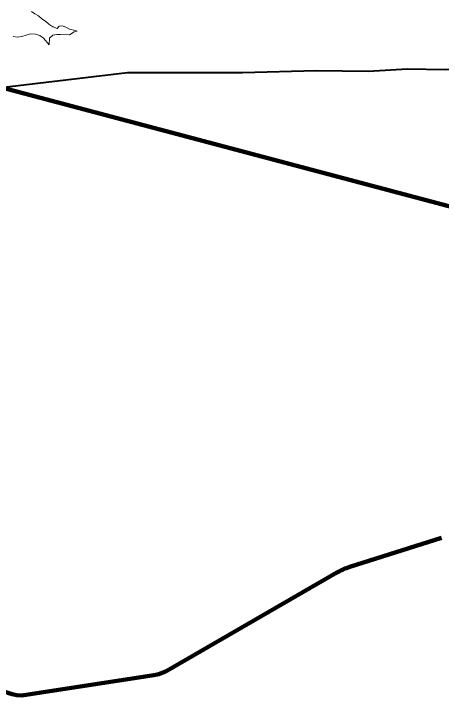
# Model space of a CAD drawing. Extents: x 553962 to 842807, y 8883888 to 9032388.
# Drawn here: x 735084 to 736293, y 8959418 to 8961346 of the extents above; entities that cross this region are included whole.
import ezdxf

# ---------------------------------------------------------------- set-up
doc = ezdxf.new("R2010")
doc.units = 0
doc.header["$LTSCALE"] = 200
for name, color, linetype, lineweight in [('12', 7, 'Continuous', 25), ('7', 7, 'Continuous', 90), ('8', 7, 'Continuous', 13), ('9', 7, 'Continuous', 90)]:
    doc.layers.add(name, color=color, linetype=linetype, lineweight=lineweight)

msp = doc.modelspace()

# ---------------------------------------------------------------- linework, layer by layer
at = {"layer": '12', "lineweight": 40}
for points in [[(735620.8, 8961178.7), (735731.5, 8961178.7), (735939.1, 8961184.7), (736086.4, 8961182.8), (736197.1, 8961189.1), (736304, 8961187.6), (736462.5, 8961200.2), (736543.4, 8961202.1), (736665.1, 8961195.8), (736768.2, 8961197.3), (737022.4, 8961176.7), (737121.8, 8961176.5), (737224.9, 8961184.4), (737328.1, 8961184.8), (737486.6, 8961197.6), (738285.5, 8961221)], [(734025.2, 8961072.3), (734102.4, 8961075.4), (734319.4, 8961091.8), (734386.9, 8961089), (734610.5, 8961116.1), (735000.8, 8961131.4), (735406.2, 8961178.8), (735620.8, 8961178.7)]]:
    msp.add_lwpolyline(points, dxfattribs=at)
at = {"layer": '7'}
for p, q in [((736034.3, 8959781.5), (736293.1, 8959863.6)), ((735517.5, 8959488), (735997.9, 8959765.5)), ((735119.4, 8959419.3), (735480.4, 8959474.9))]:
    msp.add_line(p, q, dxfattribs=at)
for centre, radius, start, end in [((736089.8, 8959606.4), 183.7, 107.588, 120.0138), ((735464.2, 8959580.2), 106.5, 278.7504, 300.0138), ((735104.2, 8959518.2), 100, 218.295, 278.7504)]:
    msp.add_arc(centre, radius, start, end, dxfattribs=at)
at = {"layer": '8'}
for points in [[(735174.8, 8961323.9), (735164.3, 8961331.1), (735154.8, 8961338.9), (735144.1, 8961344.5), (735134.4, 8961351.8)], [(735083.1, 8961280.6), (735095.1, 8961278.6), (735107.7, 8961281.2), (735119.5, 8961284.5), (735132, 8961288.1), (735146.3, 8961287.9), (735158.7, 8961283.4), (735168.4, 8961276.1), (735184.7, 8961257.7), (735185.6, 8961276.5), (735194.7, 8961284.3), (735206.5, 8961286.9), (735216.9, 8961286.7), (735241.9, 8961285.7), (735255.7, 8961294.3), (735263.7, 8961296.2), (735258.5, 8961297.8), (735242.6, 8961301.4), (735233.6, 8961306.2), (735222.5, 8961310.8), (735213.2, 8961309.9), (735207, 8961303.1), (735195.2, 8961307.8), (735184.2, 8961315.7), (735174.8, 8961323.9)]]:
    msp.add_lwpolyline(points, dxfattribs=at)
at = {"layer": '9'}
msp.add_line((738230.2, 8960292.9), (727062.8, 8963254.1), dxfattribs=at)

doc.saveas('drawing.dxf')
